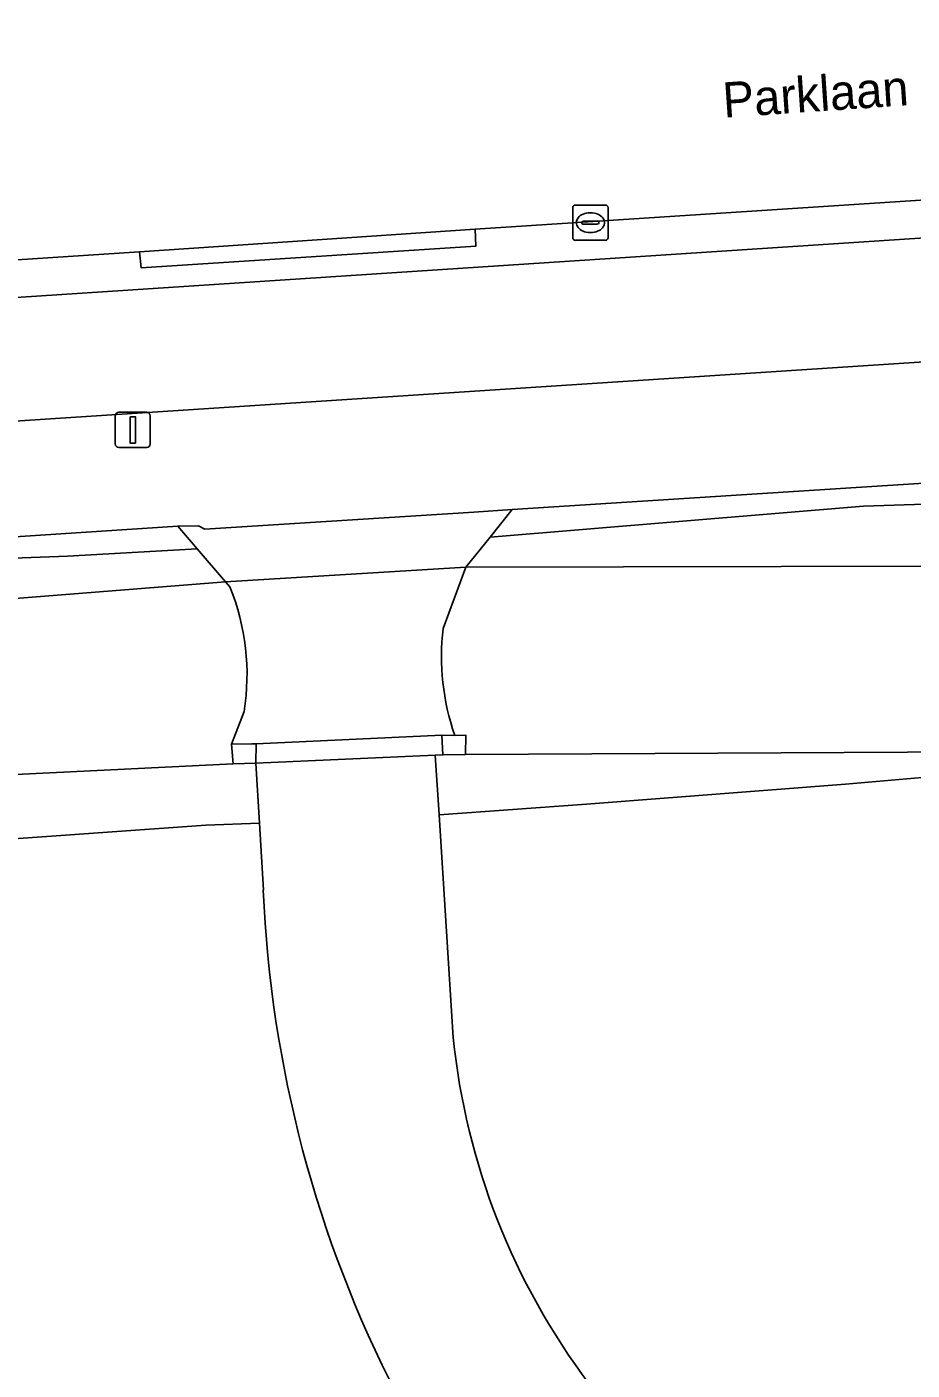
# Model space of a CAD drawing. Extents: x 161772 to 163126, y 383092 to 383917.
# Drawn here: x 161870.23 to 161895.34, y 383579.37 to 383617.47 of the extents above; entities that cross this region are included whole.
import ezdxf

# ---------------------------------------------------------------- set-up
doc = ezdxf.new("R2010")
doc.units = 0
for name, color, linetype in [('IMGEO_Berm_open', 7, 'Continuous'), ('IMGEO_Dek', 7, 'Continuous'), ('IMGEO_Erf', 7, 'Continuous'), ('IMGEO_Fietspad_gesloten', 7, 'Continuous'), ('IMGEO_Groenvoorziening', 7, 'Continuous'), ('IMGEO_Hek', 7, 'Continuous'), ('IMGEO_Kolk', 7, 'Continuous'), ('IMGEO_Lichtmast', 7, 'Continuous'), ('IMGEO_Muur', 7, 'Continuous'), ('IMGEO_Oever', 7, 'Continuous'), ('IMGEO_Openbare_ruimte_label', 7, 'Continuous'), ('IMGEO_Rijbaan_lokaal_gesloten', 7, 'Continuous'), ('IMGEO_Rijbaan_lokaal_open', 7, 'Continuous'), ('IMGEO_Voetpad_open', 7, 'Continuous'), ('IMGEO_Walbescherming', 7, 'Continuous'), ('IMGEO_Waterloop', 7, 'Continuous')]:
    doc.layers.add(name, color=color, linetype=linetype)

msp = doc.modelspace()

# ---------------------------------------------------------------- linework, layer by layer
at = {"layer": 'IMGEO_Berm_open'}
for points in [[(161943.691, 383615.667), (161942.78, 383615.633), (161882.948, 383611.732), (161882.965, 383611.252), (161873.476, 383610.633), (161873.422, 383611.086), (161867.922, 383610.732)], [(161868.045, 383609.676), (161937.743, 383614.249)]]:
    msp.add_lwpolyline(points, dxfattribs=at)
msp.add_lwpolyline([(161882.948, 383611.732), (161873.422, 383611.086), (161873.476, 383610.633), (161882.965, 383611.252)], close=True, dxfattribs=at)
at = {"layer": 'IMGEO_Dek'}
for points in [[(161882.038, 383600.41), (161882.68, 383602.144), (161875.864, 383601.728), (161875.987, 383601.584)], [(161876.39, 383598.054), (161876.037, 383597.123), (161876.083, 383596.571), (161876.723, 383596.585), (161881.813, 383596.81), (161882.032, 383596.82), (161882.672, 383596.834), (161882.678, 383597.384), (161882.367, 383597.374)]]:
    msp.add_lwpolyline(points, dxfattribs=at)
for centre, radius, start, end in [((161869.914, 383599.103), 6.56, 350.8016, 22.2243), ((161888.718, 383599.598), 6.729, 173.0689, 199.3007)]:
    msp.add_arc(centre, radius, start, end, dxfattribs=at)
at = {"layer": 'IMGEO_Erf'}
for points in [[(161929.65, 383579.763), (161924.435, 383583.45), (161921.067, 383586.64), (161921.009, 383586.695), (161918.309, 383589.238), (161916.87, 383590.35), (161916.898, 383590.343), (161913.35, 383592.583), (161909.764, 383593.944), (161905.661, 383595.328), (161902.58, 383596.345), (161901.15, 383596.612), (161899.754, 383596.612), (161897.582, 383596.353), (161893.446, 383595.991), (161886.105, 383595.422), (161881.92, 383595.123), (161882.322, 383588.803)], [(161876.937, 383592.985), (161876.824, 383594.89), (161875.306, 383594.832), (161857.106, 383593.532), (161835.321, 383592.828), (161810.599, 383591.327), (161790.079, 383590.561), (161787.076, 383590.53), (161785.483, 383589.12), (161785.749, 383587.774), (161785.876, 383555.337), (161789.235, 383508.639)]]:
    msp.add_lwpolyline(points, dxfattribs=at)
for centre, radius, start, end in [((161911.34, 383594.431), 34.434, 182.4072, 207.2312), ((161901.837, 383590.802), 19.617, 185.8475, 217.0577)]:
    msp.add_arc(centre, radius, start, end, dxfattribs=at)
at = {"layer": 'IMGEO_Fietspad_gesloten'}
for points in [[(161937.743, 383614.249), (161868.045, 383609.676)], [(161867.55, 383606.138), (161931.924, 383610.335), (161933.594, 383610.421)]]:
    msp.add_lwpolyline(points, dxfattribs=at)
at = {"layer": 'IMGEO_Groenvoorziening'}
msp.add_lwpolyline([(161897.894, 383604.675), (161883.995, 383603.781), (161883.366, 383602.999), (161893.962, 383603.877), (161899.169, 383604.047)], dxfattribs=at)
msp.add_lwpolyline([(161875.063, 383602.667), (161874.512, 383603.314), (161861.082, 383602.432), (161861.041, 383602.899), (161840.189, 383601.555), (161837.569, 383601.38), (161791.685, 383599.473), (161791.736, 383598.753), (161791.747, 383598.603), (161793.661, 383598.778), (161798.275, 383598.874), (161801.027, 383598.841), (161805.722, 383599.038), (161808.607, 383599.476), (161822.208, 383600.084), (161834.631, 383600.709), (161847.78, 383601.571), (161859.324, 383602.026), (161862.115, 383602.118), (161871.379, 383602.456), (161874.385, 383602.624)], close=True, dxfattribs=at)
at = {"layer": 'IMGEO_Hek'}
for points in [[(161883.366, 383602.999), (161883.995, 383603.781)], [(161882.68, 383602.144), (161883.366, 383602.999)], [(161875.063, 383602.667), (161875.864, 383601.728)], [(161882.68, 383602.144), (161882.038, 383600.41)], [(161875.987, 383601.584), (161875.864, 383601.728)], [(161876.037, 383597.123), (161876.39, 383598.054)]]:
    msp.add_lwpolyline(points, dxfattribs=at)
for centre, radius, start, end in [((161869.914, 383599.103), 6.56, 350.8016, 22.2243), ((161888.718, 383599.598), 6.729, 173.0689, 199.3007)]:
    msp.add_arc(centre, radius, start, end, dxfattribs=at)
at = {"layer": 'IMGEO_Kolk'}
for p, q in [((161885.712, 383611.491), (161885.712, 383612.343)), ((161885.787, 383612.417), (161886.639, 383612.417)), ((161886.713, 383612.343), (161886.713, 383611.491)), ((161886.014, 383611.96), (161886.412, 383611.96)), ((161886.2, 383612.197), (161886.225, 383612.197)), ((161885.971, 383611.911), (161885.971, 383611.923)), ((161886.409, 383611.874), (161886.011, 383611.874)), ((161886.223, 383611.637), (161886.198, 383611.637)), ((161886.455, 383611.923), (161886.455, 383611.911)), ((161886.639, 383611.417), (161885.787, 383611.417))]:
    msp.add_line(p, q, dxfattribs=at)
for points in [[(161885.712, 383611.491), (161885.712, 383612.343)], [(161885.787, 383612.417), (161886.639, 383612.417)], [(161886.713, 383612.343), (161886.713, 383611.491)], [(161886.639, 383611.417), (161885.787, 383611.417)]]:
    msp.add_lwpolyline(points, dxfattribs=at)
for centre, radius, start, end in [((161885.789, 383612.341), 0.0765, 91.552, 178.448), ((161885.789, 383612.341), 0.0765, 91.552, 178.448), ((161886.637, 383612.341), 0.0765, 1.552, 88.448), ((161886.637, 383612.341), 0.0765, 1.552, 88.448), ((161886.011, 383611.92), 0.0403, 85.8775, 175.7526), ((161886.416, 383611.922), 0.0386, 1.7309, 96.639), ((161886.008, 383611.91), 0.0366, 178.938, 274.7102), ((161886.412, 383611.917), 0.043, 264.8664, 352.4533), ((161885.789, 383611.493), 0.0765, 181.552, 268.448), ((161885.789, 383611.493), 0.0765, 181.552, 268.448), ((161886.637, 383611.493), 0.0765, 271.552, 358.448), ((161886.637, 383611.493), 0.0765, 271.552, 358.448)]:
    msp.add_arc(centre, radius, start, end, dxfattribs=at)
for centre, major_axis, ratio, start_param, end_param in [((161886.199, 383611.917), (-0.387, 0.002), 0.722429, 4.712389, 7.853982), ((161886.224, 383611.917), (-0.39, 0.002), 0.717154, 1.570796, 4.712389)]:
    msp.add_ellipse(centre, major_axis=major_axis, ratio=ratio, start_param=start_param, end_param=end_param, dxfattribs=at)
at = {"layer": 'IMGEO_Lichtmast'}
for p, q in [((161872.738, 383605.64), (161872.738, 383606.44)), ((161872.738, 383606.44), (161872.738, 383605.64)), ((161872.838, 383606.54), (161873.628, 383606.54)), ((161873.628, 383606.54), (161872.838, 383606.54)), ((161873.728, 383606.44), (161873.728, 383605.64)), ((161873.728, 383605.64), (161873.728, 383606.44)), ((161873.628, 383605.54), (161872.838, 383605.54)), ((161872.838, 383605.54), (161873.628, 383605.54))]:
    msp.add_line(p, q, dxfattribs=at)
msp.add_lwpolyline([(161873.158, 383606.415), (161873.308, 383606.415), (161873.308, 383605.665), (161873.158, 383605.665), (161873.158, 383606.415)], dxfattribs=at)
for centre, start, end in [((161872.838, 383606.44), 90, 180), ((161872.838, 383606.44), 90, 180), ((161873.628, 383606.44), 0, 90), ((161873.628, 383606.44), 360, 90), ((161872.838, 383605.64), 180, 270), ((161872.838, 383605.64), 180, 270), ((161873.628, 383605.64), 270, 0), ((161873.628, 383605.64), 270, 0)]:
    msp.add_arc(centre, 0.1, start, end, dxfattribs=at)
at = {"layer": 'IMGEO_Muur'}
for points in [[(161876.729, 383597.135), (161876.609, 383597.131), (161876.037, 383597.123), (161876.083, 383596.571), (161876.723, 383596.585)], [(161882.678, 383597.384), (161882.367, 383597.374), (161881.998, 383597.383), (161882.032, 383596.82), (161882.672, 383596.834)]]:
    msp.add_lwpolyline(points, close=True, dxfattribs=at)
at = {"layer": 'IMGEO_Oever'}
for points in [[(161926.313, 383593.502), (161927.519, 383595.05), (161927.011, 383595.478), (161923.199, 383597.959), (161918.028, 383600.994), (161912.078, 383602.937), (161907.867, 383603.663), (161903.441, 383604.056), (161899.169, 383604.047), (161893.962, 383603.877), (161883.366, 383602.999), (161882.68, 383602.144), (161900.576, 383602.188), (161907.555, 383601.931)], [(161902.362, 383596.939), (161882.672, 383596.834), (161882.032, 383596.82), (161881.813, 383596.81), (161881.92, 383595.123), (161886.105, 383595.422), (161893.446, 383595.991), (161897.582, 383596.353), (161899.754, 383596.612), (161901.15, 383596.612), (161902.58, 383596.345), (161905.661, 383595.328), (161909.764, 383593.944), (161913.35, 383592.583), (161916.898, 383590.343), (161916.87, 383590.35), (161918.309, 383589.238), (161921.009, 383586.695)]]:
    msp.add_lwpolyline(points, dxfattribs=at)
for points in [[(161853.344, 383600.477), (161866.433, 383600.986), (161875.864, 383601.728), (161875.063, 383602.667), (161874.385, 383602.624), (161871.379, 383602.456), (161862.115, 383602.118), (161859.324, 383602.026), (161847.78, 383601.571), (161834.631, 383600.709), (161822.208, 383600.084), (161808.607, 383599.476), (161805.722, 383599.038), (161801.027, 383598.841), (161798.275, 383598.874), (161793.661, 383598.778), (161791.747, 383598.603), (161790.736, 383598.504), (161790.76, 383597.624), (161790.768, 383597.354), (161811.33, 383597.938)], [(161785.142, 383589.885), (161785.483, 383589.12), (161787.076, 383590.53), (161790.079, 383590.561), (161810.599, 383591.327), (161835.321, 383592.828), (161857.106, 383593.532), (161875.306, 383594.832), (161876.824, 383594.89), (161876.723, 383596.585), (161876.083, 383596.571), (161864.894, 383596.024), (161833.208, 383593.812), (161827.875, 383593.286), (161814.023, 383592.424), (161785.081, 383591.186)]]:
    msp.add_lwpolyline(points, close=True, dxfattribs=at)
at = {"layer": 'IMGEO_Rijbaan_lokaal_gesloten'}
for points in [[(161867.922, 383610.732), (161873.422, 383611.086), (161882.948, 383611.732), (161942.78, 383615.633), (161942.652, 383621.313), (161942.614, 383622.988), (161937.519, 383622.764), (161932.993, 383622.498), (161926.428, 383622.073), (161902.653, 383620.499), (161895.132, 383620.014), (161890.154, 383619.684), (161884.635, 383619.32), (161869.986, 383618.347)], [(161882.68, 383602.144), (161875.864, 383601.728), (161875.987, 383601.584)], [(161882.038, 383600.41), (161882.68, 383602.144)], [(161876.39, 383598.054), (161876.037, 383597.123), (161876.609, 383597.131), (161876.729, 383597.135), (161876.723, 383596.585), (161881.813, 383596.81), (161882.032, 383596.82), (161881.998, 383597.383), (161882.367, 383597.374)]]:
    msp.add_lwpolyline(points, dxfattribs=at)
msp.add_lwpolyline([(161875.864, 383601.728), (161882.68, 383602.144), (161883.366, 383602.999), (161883.995, 383603.781), (161882.907, 383603.711), (161875.274, 383603.221), (161875.094, 383603.323), (161874.512, 383603.314), (161875.063, 383602.667)], close=True, dxfattribs=at)
for centre, radius, start, end in [((161869.914, 383599.103), 6.56, 350.8016, 22.2243), ((161888.718, 383599.598), 6.729, 173.0689, 199.3007)]:
    msp.add_arc(centre, radius, start, end, dxfattribs=at)
at = {"layer": 'IMGEO_Rijbaan_lokaal_open'}
msp.add_lwpolyline([(161882.322, 383588.803), (161881.92, 383595.123), (161881.813, 383596.81), (161876.723, 383596.585), (161876.824, 383594.89), (161876.937, 383592.985)], dxfattribs=at)
for centre, radius, start, end in [((161911.34, 383594.431), 34.434, 182.4072, 207.2312), ((161901.837, 383590.802), 19.617, 185.8475, 217.0577)]:
    msp.add_arc(centre, radius, start, end, dxfattribs=at)
at = {"layer": 'IMGEO_Voetpad_open'}
for points in [[(161844.768, 383614.048), (161843.588, 383615.4), (161839.22, 383613.498), (161839.426, 383613.122), (161840.189, 383601.555), (161861.041, 383602.899), (161861.082, 383602.432), (161874.512, 383603.314), (161875.094, 383603.323), (161875.274, 383603.221), (161882.907, 383603.711), (161883.995, 383603.781), (161897.894, 383604.675)], [(161933.594, 383610.421), (161931.924, 383610.335), (161867.55, 383606.138)]]:
    msp.add_lwpolyline(points, dxfattribs=at)
at = {"layer": 'IMGEO_Walbescherming'}
for points in [[(161882.68, 383602.144), (161900.576, 383602.188), (161907.555, 383601.931)], [(161790.768, 383597.354), (161811.33, 383597.938), (161853.344, 383600.477), (161866.433, 383600.986), (161875.864, 383601.728)]]:
    msp.add_lwpolyline(points, dxfattribs=at)
at = {"layer": 'IMGEO_Waterloop'}
for points in [[(161907.555, 383601.931), (161900.576, 383602.188), (161882.68, 383602.144), (161875.864, 383601.728), (161866.433, 383600.986), (161853.344, 383600.477), (161811.33, 383597.938)], [(161833.208, 383593.812), (161864.894, 383596.024), (161876.083, 383596.571), (161876.037, 383597.123), (161876.609, 383597.131), (161876.729, 383597.135), (161881.998, 383597.383), (161882.367, 383597.374), (161882.678, 383597.384), (161882.672, 383596.834), (161902.362, 383596.939)]]:
    msp.add_lwpolyline(points, dxfattribs=at)

# ---------------------------------------------------------------- texts
at = {"layer": 'IMGEO_Openbare_ruimte_label'}
msp.add_text('Parklaan', height=1, rotation=3.8979, dxfattribs=at).set_placement((161889.998, 383614.893))

doc.saveas('drawing.dxf')
